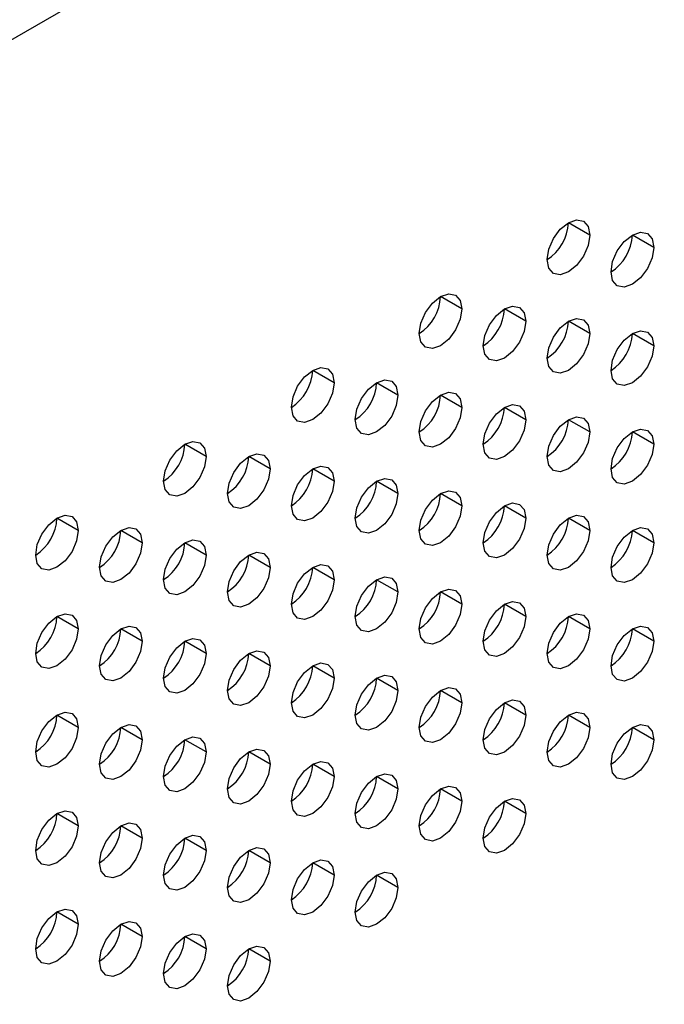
# Model space of a CAD drawing. Header units: millimetres. Extents: x 0 to 1118, y 0 to 864.
# Tile 260 of 304: x 981.29 to 984.85, y 687.21 to 692.65. Entities that reach past the tile are written whole.
import ezdxf

# ---------------------------------------------------------------- set-up
doc = ezdxf.new("R2010")
doc.units = ezdxf.units.MM

msp = doc.modelspace()

# ---------------------------------------------------------------- linework, layer by layer
at = {"color": 7, "linetype": 'Continuous', "lineweight": 25}
for p, q in [((926.2471, 660.7933), (999.9748, 703.3554)), ((984.442, 691.4625), (984.3242, 691.5306)), ((984.7956, 691.3945), (984.6777, 691.4625)), ((983.7349, 691.0543), (983.617, 691.1224)), ((984.0884, 690.9862), (983.9706, 691.0543)), ((984.442, 690.9182), (984.3242, 690.9862)), ((984.7956, 690.8501), (984.6777, 690.9181)), ((983.0278, 690.6461), (982.9099, 690.7142)), ((983.3813, 690.578), (983.2635, 690.6461)), ((983.7349, 690.51), (983.617, 690.578)), ((984.0884, 690.4419), (983.9706, 690.5099)), ((984.442, 690.3738), (984.3242, 690.4418)), ((984.7956, 690.3057), (984.6777, 690.3738)), ((982.3207, 690.2379), (982.2028, 690.306)), ((982.6742, 690.1698), (982.5564, 690.2379)), ((983.0278, 690.1018), (982.9099, 690.1698)), ((983.3813, 690.0337), (983.2635, 690.1017)), ((983.7349, 689.9656), (983.617, 690.0336)), ((984.0884, 689.8975), (983.9706, 689.9656)), ((981.6136, 689.8297), (981.4957, 689.8977)), ((984.442, 689.8294), (984.3242, 689.8975)), ((981.9671, 689.7616), (981.8493, 689.8297)), ((984.7956, 689.7614), (984.6777, 689.8294)), ((982.3207, 689.6936), (982.2028, 689.7616)), ((982.6742, 689.6255), (982.5564, 689.6935)), ((983.0278, 689.5574), (982.9099, 689.6254)), ((983.3813, 689.4893), (983.2635, 689.5574)), ((983.7349, 689.4212), (983.617, 689.4893)), ((984.0884, 689.3532), (983.9706, 689.4212)), ((981.6136, 689.2854), (981.4957, 689.3534)), ((984.442, 689.2851), (984.3242, 689.3531)), ((981.9671, 689.2173), (981.8493, 689.2853)), ((984.7956, 689.217), (984.6777, 689.285)), ((982.3207, 689.1492), (982.2028, 689.2172)), ((982.6742, 689.0811), (982.5564, 689.1492)), ((983.0278, 689.013), (982.9099, 689.0811)), ((983.3813, 688.945), (983.2635, 689.013)), ((983.7349, 688.8769), (983.617, 688.9449)), ((984.0884, 688.8088), (983.9706, 688.8768)), ((981.6136, 688.741), (981.4957, 688.809)), ((984.442, 688.7407), (984.3242, 688.8088)), ((981.9671, 688.6729), (981.8493, 688.7409)), ((984.7956, 688.6726), (984.6777, 688.7407)), ((982.3207, 688.6048), (982.2028, 688.6729)), ((982.6742, 688.5368), (982.5564, 688.6048)), ((983.0278, 688.4687), (982.9099, 688.5367)), ((983.3813, 688.4006), (983.2635, 688.4686)), ((983.7349, 688.3325), (983.617, 688.4006)), ((984.0884, 688.2644), (983.9706, 688.3325)), ((981.6136, 688.1966), (981.4957, 688.2647)), ((981.9671, 688.1286), (981.8493, 688.1966)), ((982.3207, 688.0605), (982.2028, 688.1285)), ((982.6742, 687.9924), (982.5564, 688.0604)), ((983.0278, 687.9243), (982.9099, 687.9924)), ((983.3813, 687.8562), (983.2635, 687.9243)), ((981.6136, 687.6523), (981.4957, 687.7203)), ((981.9671, 687.5842), (981.8493, 687.6522)), ((982.3207, 687.5161), (982.2028, 687.5842)), ((982.6742, 687.448), (982.5564, 687.5161))]:
    msp.add_line(p, q, dxfattribs=at)
at = {"color": 7, "linetype": 'Continuous', "lineweight": 25, "flags": 128}
for points in [[(984.2063, 691.3265), (984.2153, 691.3837), (984.2408, 691.4426), (984.2791, 691.4942), (984.3242, 691.5306), (984.3693, 691.5463), (984.4075, 691.5388), (984.433, 691.5094), (984.442, 691.4625)], [(984.442, 691.4625), (984.433, 691.4053), (984.4075, 691.3464), (984.3693, 691.2948), (984.3242, 691.2584), (984.2791, 691.2427), (984.2408, 691.2502), (984.2153, 691.2796), (984.2063, 691.3265)], [(984.5599, 691.2584), (984.5688, 691.3156), (984.5944, 691.3745), (984.6326, 691.4261), (984.6777, 691.4625), (984.7228, 691.4782), (984.761, 691.4708), (984.7866, 691.4414), (984.7956, 691.3945)], [(984.7956, 691.3945), (984.7866, 691.3372), (984.761, 691.2783), (984.7228, 691.2267), (984.6777, 691.1903), (984.6326, 691.1747), (984.5944, 691.1821), (984.5688, 691.2115), (984.5599, 691.2584)], [(983.4992, 690.9183), (983.5082, 690.9755), (983.5337, 691.0344), (983.5719, 691.086), (983.617, 691.1224), (983.6621, 691.1381), (983.7004, 691.1306), (983.7259, 691.1012), (983.7349, 691.0543)], [(983.7349, 691.0543), (983.7259, 690.9971), (983.7004, 690.9382), (983.6621, 690.8866), (983.617, 690.8502), (983.5719, 690.8345), (983.5337, 690.842), (983.5082, 690.8714), (983.4992, 690.9183)], [(983.8527, 690.8502), (983.8617, 690.9074), (983.8873, 690.9663), (983.9255, 691.0179), (983.9706, 691.0543), (984.0157, 691.07), (984.0539, 691.0626), (984.0795, 691.0331), (984.0884, 690.9862)], [(984.2063, 690.7821), (984.2153, 690.8394), (984.2408, 690.8983), (984.2791, 690.9498), (984.3242, 690.9862), (984.3693, 691.0019), (984.4075, 690.9945), (984.433, 690.9651), (984.442, 690.9182)], [(984.0884, 690.9862), (984.0795, 690.929), (984.0539, 690.8701), (984.0157, 690.8185), (983.9706, 690.7821), (983.9255, 690.7664), (983.8873, 690.7739), (983.8617, 690.8033), (983.8527, 690.8502)], [(984.442, 690.9182), (984.433, 690.8609), (984.4075, 690.802), (984.3693, 690.7504), (984.3242, 690.714), (984.2791, 690.6984), (984.2408, 690.7058), (984.2153, 690.7352), (984.2063, 690.7821)], [(984.5599, 690.714), (984.5688, 690.7713), (984.5944, 690.8302), (984.6326, 690.8818), (984.6777, 690.9181), (984.7228, 690.9338), (984.761, 690.9264), (984.7866, 690.897), (984.7956, 690.8501)], [(984.7956, 690.8501), (984.7866, 690.7928), (984.761, 690.7339), (984.7228, 690.6824), (984.6777, 690.646), (984.6326, 690.6303), (984.5944, 690.6377), (984.5688, 690.6671), (984.5599, 690.714)], [(982.7921, 690.5101), (982.8011, 690.5673), (982.8266, 690.6262), (982.8648, 690.6778), (982.9099, 690.7142), (982.955, 690.7299), (982.9933, 690.7224), (983.0188, 690.693), (983.0278, 690.6461)], [(983.0278, 690.6461), (983.0188, 690.5889), (982.9933, 690.53), (982.955, 690.4784), (982.9099, 690.442), (982.8648, 690.4263), (982.8266, 690.4338), (982.8011, 690.4632), (982.7921, 690.5101)], [(983.1456, 690.442), (983.1546, 690.4992), (983.1802, 690.5581), (983.2184, 690.6097), (983.2635, 690.6461), (983.3086, 690.6618), (983.3468, 690.6543), (983.3724, 690.6249), (983.3813, 690.578)], [(983.3813, 690.578), (983.3724, 690.5208), (983.3468, 690.4619), (983.3086, 690.4103), (983.2635, 690.3739), (983.2184, 690.3582), (983.1802, 690.3657), (983.1546, 690.3951), (983.1456, 690.442)], [(983.4992, 690.3739), (983.5082, 690.4312), (983.5337, 690.4901), (983.5719, 690.5416), (983.617, 690.578), (983.6621, 690.5937), (983.7004, 690.5863), (983.7259, 690.5569), (983.7349, 690.51)], [(983.7349, 690.51), (983.7259, 690.4527), (983.7004, 690.3938), (983.6621, 690.3422), (983.617, 690.3058), (983.5719, 690.2902), (983.5337, 690.2976), (983.5082, 690.327), (983.4992, 690.3739)], [(983.8527, 690.3058), (983.8617, 690.3631), (983.8873, 690.422), (983.9255, 690.4735), (983.9706, 690.5099), (984.0157, 690.5256), (984.0539, 690.5182), (984.0795, 690.4888), (984.0884, 690.4419)], [(984.2063, 690.2377), (984.2153, 690.295), (984.2408, 690.3539), (984.2791, 690.4055), (984.3242, 690.4419), (984.3693, 690.4575), (984.4075, 690.4501), (984.433, 690.4207), (984.442, 690.3738)], [(984.0884, 690.4419), (984.0795, 690.3846), (984.0539, 690.3257), (984.0157, 690.2742), (983.9706, 690.2378), (983.9255, 690.2221), (983.8873, 690.2295), (983.8617, 690.2589), (983.8527, 690.3058)], [(984.442, 690.3738), (984.433, 690.3166), (984.4075, 690.2577), (984.3693, 690.2061), (984.3242, 690.1697), (984.2791, 690.154), (984.2408, 690.1614), (984.2153, 690.1908), (984.2063, 690.2377)], [(984.5599, 690.1697), (984.5688, 690.2269), (984.5944, 690.2858), (984.6326, 690.3374), (984.6777, 690.3738), (984.7228, 690.3895), (984.761, 690.382), (984.7866, 690.3526), (984.7956, 690.3057)], [(982.085, 690.1019), (982.0939, 690.1591), (982.1195, 690.218), (982.1577, 690.2696), (982.2028, 690.306), (982.2479, 690.3217), (982.2862, 690.3142), (982.3117, 690.2848), (982.3207, 690.2379)], [(984.7956, 690.3057), (984.7866, 690.2485), (984.761, 690.1896), (984.7228, 690.138), (984.6777, 690.1016), (984.6326, 690.0859), (984.5944, 690.0934), (984.5688, 690.1228), (984.5599, 690.1697)], [(982.3207, 690.2379), (982.3117, 690.1807), (982.2862, 690.1218), (982.2479, 690.0702), (982.2028, 690.0338), (982.1577, 690.0181), (982.1195, 690.0255), (982.0939, 690.055), (982.085, 690.1019)], [(982.4385, 690.0338), (982.4475, 690.091), (982.4731, 690.1499), (982.5113, 690.2015), (982.5564, 690.2379), (982.6015, 690.2536), (982.6397, 690.2461), (982.6653, 690.2167), (982.6742, 690.1698)], [(982.7921, 689.9657), (982.8011, 690.023), (982.8266, 690.0819), (982.8648, 690.1334), (982.9099, 690.1698), (982.955, 690.1855), (982.9933, 690.1781), (983.0188, 690.1487), (983.0278, 690.1018)], [(982.6742, 690.1698), (982.6653, 690.1126), (982.6397, 690.0537), (982.6015, 690.0021), (982.5564, 689.9657), (982.5113, 689.95), (982.4731, 689.9575), (982.4475, 689.9869), (982.4385, 690.0338)], [(983.0278, 690.1018), (983.0188, 690.0445), (982.9933, 689.9856), (982.955, 689.934), (982.9099, 689.8976), (982.8648, 689.882), (982.8266, 689.8894), (982.8011, 689.9188), (982.7921, 689.9657)], [(983.1456, 689.8976), (983.1546, 689.9549), (983.1802, 690.0138), (983.2184, 690.0653), (983.2635, 690.1017), (983.3086, 690.1174), (983.3468, 690.11), (983.3724, 690.0806), (983.3813, 690.0337)], [(983.3813, 690.0337), (983.3724, 689.9764), (983.3468, 689.9175), (983.3086, 689.866), (983.2635, 689.8296), (983.2184, 689.8139), (983.1802, 689.8213), (983.1546, 689.8507), (983.1456, 689.8976)], [(983.4992, 689.8295), (983.5082, 689.8868), (983.5337, 689.9457), (983.5719, 689.9973), (983.617, 690.0337), (983.6621, 690.0493), (983.7004, 690.0419), (983.7259, 690.0125), (983.7349, 689.9656)], [(983.7349, 689.9656), (983.7259, 689.9083), (983.7004, 689.8494), (983.6621, 689.7979), (983.617, 689.7615), (983.5719, 689.7458), (983.5337, 689.7532), (983.5082, 689.7826), (983.4992, 689.8295)], [(983.8527, 689.7615), (983.8617, 689.8187), (983.8873, 689.8776), (983.9255, 689.9292), (983.9706, 689.9656), (984.0157, 689.9813), (984.0539, 689.9738), (984.0795, 689.9444), (984.0884, 689.8975)], [(981.3779, 689.6936), (981.3868, 689.7509), (981.4124, 689.8098), (981.4506, 689.8614), (981.4957, 689.8978), (981.5408, 689.9134), (981.5791, 689.906), (981.6046, 689.8766), (981.6136, 689.8297)], [(984.2063, 689.6934), (984.2153, 689.7506), (984.2408, 689.8095), (984.2791, 689.8611), (984.3242, 689.8975), (984.3693, 689.9132), (984.4075, 689.9058), (984.433, 689.8763), (984.442, 689.8294)], [(984.0884, 689.8975), (984.0795, 689.8403), (984.0539, 689.7814), (984.0157, 689.7298), (983.9706, 689.6934), (983.9255, 689.6777), (983.8873, 689.6852), (983.8617, 689.7146), (983.8527, 689.7615)], [(981.6136, 689.8297), (981.6046, 689.7725), (981.5791, 689.7136), (981.5408, 689.662), (981.4957, 689.6256), (981.4506, 689.6099), (981.4124, 689.6173), (981.3868, 689.6467), (981.3779, 689.6936)], [(981.7314, 689.6256), (981.7404, 689.6828), (981.7659, 689.7417), (981.8042, 689.7933), (981.8493, 689.8297), (981.8944, 689.8454), (981.9326, 689.8379), (981.9582, 689.8085), (981.9671, 689.7616)], [(984.442, 689.8294), (984.433, 689.7722), (984.4075, 689.7133), (984.3693, 689.6617), (984.3242, 689.6253), (984.2791, 689.6096), (984.2408, 689.6171), (984.2153, 689.6465), (984.2063, 689.6934)], [(984.5599, 689.6253), (984.5688, 689.6826), (984.5944, 689.7415), (984.6326, 689.793), (984.6777, 689.8294), (984.7228, 689.8451), (984.761, 689.8377), (984.7866, 689.8083), (984.7956, 689.7614)], [(981.9671, 689.7616), (981.9582, 689.7044), (981.9326, 689.6455), (981.8944, 689.5939), (981.8493, 689.5575), (981.8042, 689.5418), (981.7659, 689.5493), (981.7404, 689.5787), (981.7314, 689.6256)], [(982.085, 689.5575), (982.0939, 689.6147), (982.1195, 689.6736), (982.1577, 689.7252), (982.2028, 689.7616), (982.2479, 689.7773), (982.2862, 689.7699), (982.3117, 689.7405), (982.3207, 689.6936)], [(984.7956, 689.7614), (984.7866, 689.7041), (984.761, 689.6452), (984.7228, 689.5936), (984.6777, 689.5572), (984.6326, 689.5416), (984.5944, 689.549), (984.5688, 689.5784), (984.5599, 689.6253)], [(982.3207, 689.6936), (982.3117, 689.6363), (982.2862, 689.5774), (982.2479, 689.5258), (982.2028, 689.4894), (982.1577, 689.4738), (982.1195, 689.4812), (982.0939, 689.5106), (982.085, 689.5575)], [(982.4385, 689.4894), (982.4475, 689.5467), (982.4731, 689.6056), (982.5113, 689.6571), (982.5564, 689.6935), (982.6015, 689.7092), (982.6397, 689.7018), (982.6653, 689.6724), (982.6742, 689.6255)], [(982.7921, 689.4213), (982.8011, 689.4786), (982.8266, 689.5375), (982.8648, 689.5891), (982.9099, 689.6255), (982.955, 689.6411), (982.9933, 689.6337), (983.0188, 689.6043), (983.0278, 689.5574)], [(982.6742, 689.6255), (982.6653, 689.5682), (982.6397, 689.5093), (982.6015, 689.4578), (982.5564, 689.4214), (982.5113, 689.4057), (982.4731, 689.4131), (982.4475, 689.4425), (982.4385, 689.4894)], [(983.0278, 689.5574), (983.0188, 689.5001), (982.9933, 689.4412), (982.955, 689.3897), (982.9099, 689.3533), (982.8648, 689.3376), (982.8266, 689.345), (982.8011, 689.3744), (982.7921, 689.4213)], [(983.1456, 689.3533), (983.1546, 689.4105), (983.1802, 689.4694), (983.2184, 689.521), (983.2635, 689.5574), (983.3086, 689.5731), (983.3468, 689.5656), (983.3724, 689.5362), (983.3813, 689.4893)], [(983.3813, 689.4893), (983.3724, 689.4321), (983.3468, 689.3732), (983.3086, 689.3216), (983.2635, 689.2852), (983.2184, 689.2695), (983.1802, 689.277), (983.1546, 689.3064), (983.1456, 689.3533)], [(983.4992, 689.2852), (983.5082, 689.3424), (983.5337, 689.4013), (983.5719, 689.4529), (983.617, 689.4893), (983.6621, 689.505), (983.7004, 689.4975), (983.7259, 689.4681), (983.7349, 689.4212)], [(983.7349, 689.4212), (983.7259, 689.364), (983.7004, 689.3051), (983.6621, 689.2535), (983.617, 689.2171), (983.5719, 689.2014), (983.5337, 689.2089), (983.5082, 689.2383), (983.4992, 689.2852)], [(983.8527, 689.2171), (983.8617, 689.2744), (983.8873, 689.3333), (983.9255, 689.3848), (983.9706, 689.4212), (984.0157, 689.4369), (984.0539, 689.4295), (984.0795, 689.4001), (984.0884, 689.3532)], [(981.3779, 689.1493), (981.3868, 689.2065), (981.4124, 689.2654), (981.4506, 689.317), (981.4957, 689.3534), (981.5408, 689.3691), (981.5791, 689.3617), (981.6046, 689.3323), (981.6136, 689.2854)], [(984.2063, 689.149), (984.2153, 689.2063), (984.2408, 689.2652), (984.2791, 689.3168), (984.3242, 689.3531), (984.3693, 689.3688), (984.4075, 689.3614), (984.433, 689.332), (984.442, 689.2851)], [(984.0884, 689.3532), (984.0795, 689.2959), (984.0539, 689.237), (984.0157, 689.1854), (983.9706, 689.149), (983.9255, 689.1334), (983.8873, 689.1408), (983.8617, 689.1702), (983.8527, 689.2171)], [(981.6136, 689.2854), (981.6046, 689.2281), (981.5791, 689.1692), (981.5408, 689.1176), (981.4957, 689.0812), (981.4506, 689.0656), (981.4124, 689.073), (981.3868, 689.1024), (981.3779, 689.1493)], [(981.7314, 689.0812), (981.7404, 689.1385), (981.7659, 689.1974), (981.8042, 689.2489), (981.8493, 689.2853), (981.8944, 689.301), (981.9326, 689.2936), (981.9582, 689.2642), (981.9671, 689.2173)], [(984.442, 689.2851), (984.433, 689.2278), (984.4075, 689.1689), (984.3693, 689.1174), (984.3242, 689.081), (984.2791, 689.0653), (984.2408, 689.0727), (984.2153, 689.1021), (984.2063, 689.149)], [(984.5599, 689.0809), (984.5688, 689.1382), (984.5944, 689.1971), (984.6326, 689.2487), (984.6777, 689.2851), (984.7228, 689.3007), (984.761, 689.2933), (984.7866, 689.2639), (984.7956, 689.217)], [(981.9671, 689.2173), (981.9582, 689.16), (981.9326, 689.1011), (981.8944, 689.0495), (981.8493, 689.0132), (981.8042, 688.9975), (981.7659, 689.0049), (981.7404, 689.0343), (981.7314, 689.0812)], [(982.085, 689.0131), (982.0939, 689.0704), (982.1195, 689.1293), (982.1577, 689.1809), (982.2028, 689.2173), (982.2479, 689.2329), (982.2862, 689.2255), (982.3117, 689.1961), (982.3207, 689.1492)], [(984.7956, 689.217), (984.7866, 689.1598), (984.761, 689.1009), (984.7228, 689.0493), (984.6777, 689.0129), (984.6326, 688.9972), (984.5944, 689.0046), (984.5688, 689.034), (984.5599, 689.0809)], [(982.3207, 689.1492), (982.3117, 689.0919), (982.2862, 689.033), (982.2479, 688.9815), (982.2028, 688.9451), (982.1577, 688.9294), (982.1195, 688.9368), (982.0939, 688.9662), (982.085, 689.0131)], [(982.4385, 688.9451), (982.4475, 689.0023), (982.4731, 689.0612), (982.5113, 689.1128), (982.5564, 689.1492), (982.6015, 689.1649), (982.6397, 689.1574), (982.6653, 689.128), (982.6742, 689.0811)], [(982.7921, 688.877), (982.8011, 688.9342), (982.8266, 688.9931), (982.8648, 689.0447), (982.9099, 689.0811), (982.955, 689.0968), (982.9933, 689.0893), (983.0188, 689.0599), (983.0278, 689.013)], [(982.6742, 689.0811), (982.6653, 689.0239), (982.6397, 688.965), (982.6015, 688.9134), (982.5564, 688.877), (982.5113, 688.8613), (982.4731, 688.8687), (982.4475, 688.8982), (982.4385, 688.9451)], [(983.0278, 689.013), (983.0188, 688.9558), (982.9933, 688.8969), (982.955, 688.8453), (982.9099, 688.8089), (982.8648, 688.7932), (982.8266, 688.8007), (982.8011, 688.8301), (982.7921, 688.877)], [(983.1456, 688.8089), (983.1546, 688.8662), (983.1802, 688.9251), (983.2184, 688.9766), (983.2635, 689.013), (983.3086, 689.0287), (983.3468, 689.0213), (983.3724, 688.9919), (983.3813, 688.945)], [(983.3813, 688.945), (983.3724, 688.8877), (983.3468, 688.8288), (983.3086, 688.7772), (983.2635, 688.7408), (983.2184, 688.7252), (983.1802, 688.7326), (983.1546, 688.762), (983.1456, 688.8089)], [(983.4992, 688.7408), (983.5082, 688.7981), (983.5337, 688.857), (983.5719, 688.9085), (983.617, 688.9449), (983.6621, 688.9606), (983.7004, 688.9532), (983.7259, 688.9238), (983.7349, 688.8769)], [(983.7349, 688.8769), (983.7259, 688.8196), (983.7004, 688.7607), (983.6621, 688.7092), (983.617, 688.6728), (983.5719, 688.6571), (983.5337, 688.6645), (983.5082, 688.6939), (983.4992, 688.7408)], [(983.8527, 688.6727), (983.8617, 688.73), (983.8873, 688.7889), (983.9255, 688.8405), (983.9706, 688.8769), (984.0157, 688.8925), (984.0539, 688.8851), (984.0795, 688.8557), (984.0884, 688.8088)], [(981.3779, 688.6049), (981.3868, 688.6622), (981.4124, 688.7211), (981.4506, 688.7727), (981.4957, 688.809), (981.5408, 688.8247), (981.5791, 688.8173), (981.6046, 688.7879), (981.6136, 688.741)], [(984.2063, 688.6047), (984.2153, 688.6619), (984.2408, 688.7208), (984.2791, 688.7724), (984.3242, 688.8088), (984.3693, 688.8245), (984.4075, 688.817), (984.433, 688.7876), (984.442, 688.7407)], [(984.0884, 688.8088), (984.0795, 688.7515), (984.0539, 688.6926), (984.0157, 688.6411), (983.9706, 688.6047), (983.9255, 688.589), (983.8873, 688.5964), (983.8617, 688.6258), (983.8527, 688.6727)], [(981.6136, 688.741), (981.6046, 688.6837), (981.5791, 688.6248), (981.5408, 688.5733), (981.4957, 688.5369), (981.4506, 688.5212), (981.4124, 688.5286), (981.3868, 688.558), (981.3779, 688.6049)], [(981.7314, 688.5368), (981.7404, 688.5941), (981.7659, 688.653), (981.8042, 688.7046), (981.8493, 688.741), (981.8944, 688.7566), (981.9326, 688.7492), (981.9582, 688.7198), (981.9671, 688.6729)], [(984.442, 688.7407), (984.433, 688.6835), (984.4075, 688.6246), (984.3693, 688.573), (984.3242, 688.5366), (984.2791, 688.5209), (984.2408, 688.5284), (984.2153, 688.5578), (984.2063, 688.6047)], [(984.5599, 688.5366), (984.5688, 688.5938), (984.5944, 688.6527), (984.6326, 688.7043), (984.6777, 688.7407), (984.7228, 688.7564), (984.761, 688.749), (984.7866, 688.7196), (984.7956, 688.6726)], [(981.9671, 688.6729), (981.9582, 688.6157), (981.9326, 688.5568), (981.8944, 688.5052), (981.8493, 688.4688), (981.8042, 688.4531), (981.7659, 688.4605), (981.7404, 688.4899), (981.7314, 688.5368)], [(982.085, 688.4688), (982.0939, 688.526), (982.1195, 688.5849), (982.1577, 688.6365), (982.2028, 688.6729), (982.2479, 688.6886), (982.2862, 688.6811), (982.3117, 688.6517), (982.3207, 688.6048)], [(984.7956, 688.6726), (984.7866, 688.6154), (984.761, 688.5565), (984.7228, 688.5049), (984.6777, 688.4685), (984.6326, 688.4528), (984.5944, 688.4603), (984.5688, 688.4897), (984.5599, 688.5366)], [(982.3207, 688.6048), (982.3117, 688.5476), (982.2862, 688.4887), (982.2479, 688.4371), (982.2028, 688.4007), (982.1577, 688.385), (982.1195, 688.3925), (982.0939, 688.4219), (982.085, 688.4688)], [(982.4385, 688.4007), (982.4475, 688.4579), (982.4731, 688.5168), (982.5113, 688.5684), (982.5564, 688.6048), (982.6015, 688.6205), (982.6397, 688.6131), (982.6653, 688.5837), (982.6742, 688.5368)], [(982.7921, 688.3326), (982.8011, 688.3899), (982.8266, 688.4488), (982.8648, 688.5003), (982.9099, 688.5367), (982.955, 688.5524), (982.9933, 688.545), (983.0188, 688.5156), (983.0278, 688.4687)], [(982.6742, 688.5368), (982.6653, 688.4795), (982.6397, 688.4206), (982.6015, 688.369), (982.5564, 688.3326), (982.5113, 688.317), (982.4731, 688.3244), (982.4475, 688.3538), (982.4385, 688.4007)], [(983.0278, 688.4687), (983.0188, 688.4114), (982.9933, 688.3525), (982.955, 688.301), (982.9099, 688.2646), (982.8648, 688.2489), (982.8266, 688.2563), (982.8011, 688.2857), (982.7921, 688.3326)], [(983.1456, 688.2645), (983.1546, 688.3218), (983.1802, 688.3807), (983.2184, 688.4323), (983.2635, 688.4687), (983.3086, 688.4843), (983.3468, 688.4769), (983.3724, 688.4475), (983.3813, 688.4006)], [(983.3813, 688.4006), (983.3724, 688.3433), (983.3468, 688.2844), (983.3086, 688.2329), (983.2635, 688.1965), (983.2184, 688.1808), (983.1802, 688.1882), (983.1546, 688.2176), (983.1456, 688.2645)], [(983.4992, 688.1965), (983.5082, 688.2537), (983.5337, 688.3126), (983.5719, 688.3642), (983.617, 688.4006), (983.6621, 688.4163), (983.7004, 688.4088), (983.7259, 688.3794), (983.7349, 688.3325)], [(983.7349, 688.3325), (983.7259, 688.2753), (983.7004, 688.2164), (983.6621, 688.1648), (983.617, 688.1284), (983.5719, 688.1127), (983.5337, 688.1202), (983.5082, 688.1496), (983.4992, 688.1965)], [(983.8527, 688.1284), (983.8617, 688.1856), (983.8873, 688.2445), (983.9255, 688.2961), (983.9706, 688.3325), (984.0157, 688.3482), (984.0539, 688.3407), (984.0795, 688.3113), (984.0884, 688.2644)], [(981.3779, 688.0606), (981.3868, 688.1178), (981.4124, 688.1767), (981.4506, 688.2283), (981.4957, 688.2647), (981.5408, 688.2804), (981.5791, 688.2729), (981.6046, 688.2435), (981.6136, 688.1966)], [(984.0884, 688.2644), (984.0795, 688.2072), (984.0539, 688.1483), (984.0157, 688.0967), (983.9706, 688.0603), (983.9255, 688.0446), (983.8873, 688.0521), (983.8617, 688.0815), (983.8527, 688.1284)], [(981.6136, 688.1966), (981.6046, 688.1394), (981.5791, 688.0805), (981.5408, 688.0289), (981.4957, 687.9925), (981.4506, 687.9768), (981.4124, 687.9843), (981.3868, 688.0137), (981.3779, 688.0606)], [(981.7314, 687.9925), (981.7404, 688.0497), (981.7659, 688.1086), (981.8042, 688.1602), (981.8493, 688.1966), (981.8944, 688.2123), (981.9326, 688.2049), (981.9582, 688.1755), (981.9671, 688.1286)], [(981.9671, 688.1286), (981.9582, 688.0713), (981.9326, 688.0124), (981.8944, 687.9608), (981.8493, 687.9244), (981.8042, 687.9088), (981.7659, 687.9162), (981.7404, 687.9456), (981.7314, 687.9925)], [(982.085, 687.9244), (982.0939, 687.9817), (982.1195, 688.0406), (982.1577, 688.0921), (982.2028, 688.1285), (982.2479, 688.1442), (982.2862, 688.1368), (982.3117, 688.1074), (982.3207, 688.0605)], [(982.3207, 688.0605), (982.3117, 688.0032), (982.2862, 687.9443), (982.2479, 687.8927), (982.2028, 687.8564), (982.1577, 687.8407), (982.1195, 687.8481), (982.0939, 687.8775), (982.085, 687.9244)], [(982.4385, 687.8563), (982.4475, 687.9136), (982.4731, 687.9725), (982.5113, 688.0241), (982.5564, 688.0605), (982.6015, 688.0761), (982.6397, 688.0687), (982.6653, 688.0393), (982.6742, 687.9924)], [(982.7921, 687.7883), (982.8011, 687.8455), (982.8266, 687.9044), (982.8648, 687.956), (982.9099, 687.9924), (982.955, 688.0081), (982.9933, 688.0006), (983.0188, 687.9712), (983.0278, 687.9243)], [(982.6742, 687.9924), (982.6653, 687.9351), (982.6397, 687.8762), (982.6015, 687.8247), (982.5564, 687.7883), (982.5113, 687.7726), (982.4731, 687.78), (982.4475, 687.8094), (982.4385, 687.8563)], [(983.0278, 687.9243), (983.0188, 687.8671), (982.9933, 687.8082), (982.955, 687.7566), (982.9099, 687.7202), (982.8648, 687.7045), (982.8266, 687.7119), (982.8011, 687.7414), (982.7921, 687.7883)], [(983.1456, 687.7202), (983.1546, 687.7774), (983.1802, 687.8363), (983.2184, 687.8879), (983.2635, 687.9243), (983.3086, 687.94), (983.3468, 687.9325), (983.3724, 687.9031), (983.3813, 687.8562)], [(983.3813, 687.8562), (983.3724, 687.799), (983.3468, 687.7401), (983.3086, 687.6885), (983.2635, 687.6521), (983.2184, 687.6364), (983.1802, 687.6439), (983.1546, 687.6733), (983.1456, 687.7202)], [(981.3779, 687.5162), (981.3868, 687.5735), (981.4124, 687.6324), (981.4506, 687.6839), (981.4957, 687.7203), (981.5408, 687.736), (981.5791, 687.7286), (981.6046, 687.6992), (981.6136, 687.6523)], [(981.6136, 687.6523), (981.6046, 687.595), (981.5791, 687.5361), (981.5408, 687.4845), (981.4957, 687.4481), (981.4506, 687.4325), (981.4124, 687.4399), (981.3868, 687.4693), (981.3779, 687.5162)], [(981.7314, 687.4481), (981.7404, 687.5054), (981.7659, 687.5643), (981.8042, 687.6159), (981.8493, 687.6523), (981.8944, 687.6679), (981.9326, 687.6605), (981.9582, 687.6311), (981.9671, 687.5842)], [(981.9671, 687.5842), (981.9582, 687.5269), (981.9326, 687.468), (981.8944, 687.4165), (981.8493, 687.3801), (981.8042, 687.3644), (981.7659, 687.3718), (981.7404, 687.4012), (981.7314, 687.4481)], [(982.085, 687.38), (982.0939, 687.4373), (982.1195, 687.4962), (982.1577, 687.5478), (982.2028, 687.5842), (982.2479, 687.5998), (982.2862, 687.5924), (982.3117, 687.563), (982.3207, 687.5161)], [(982.3207, 687.5161), (982.3117, 687.4589), (982.2862, 687.4), (982.2479, 687.3484), (982.2028, 687.312), (982.1577, 687.2963), (982.1195, 687.3037), (982.0939, 687.3331), (982.085, 687.38)], [(982.4385, 687.312), (982.4475, 687.3692), (982.4731, 687.4281), (982.5113, 687.4797), (982.5564, 687.5161), (982.6015, 687.5318), (982.6397, 687.5243), (982.6653, 687.4949), (982.6742, 687.448)], [(982.6742, 687.448), (982.6653, 687.3908), (982.6397, 687.3319), (982.6015, 687.2803), (982.5564, 687.2439), (982.5113, 687.2282), (982.4731, 687.2357), (982.4475, 687.2651), (982.4385, 687.312)]]:
    msp.add_lwpolyline(points, dxfattribs=at)
at = {"color": 7, "linetype": 'Continuous', "lineweight": 25}
for centre in [(984.0683, 691.5422), (984.4218, 691.4741), (983.3612, 691.134), (983.7147, 691.0659), (984.0683, 690.9978), (984.4218, 690.9298), (982.6541, 690.7258), (983.0076, 690.6577), (983.3612, 690.5896), (983.7147, 690.5216), (984.0683, 690.4535), (984.4218, 690.3854), (981.947, 690.3176), (982.3005, 690.2495), (982.6541, 690.1814), (983.0076, 690.1134), (983.3612, 690.0453), (983.7147, 689.9772), (981.2399, 689.9094), (984.0683, 689.9091), (981.5934, 689.8413), (984.4218, 689.841), (981.947, 689.7732), (982.3005, 689.7052), (982.6541, 689.6371), (983.0076, 689.569), (983.3612, 689.5009), (983.7147, 689.4328), (981.2399, 689.365), (984.0683, 689.3648), (981.5934, 689.297), (984.4218, 689.2967), (981.947, 689.2289), (982.3005, 689.1608), (982.6541, 689.0927), (983.0076, 689.0246), (983.3612, 688.9566), (983.7147, 688.8885), (981.2399, 688.8207), (984.0683, 688.8204), (981.5934, 688.7526), (984.4218, 688.7523), (981.947, 688.6845), (982.3005, 688.6164), (982.6541, 688.5484), (983.0076, 688.4803), (983.3612, 688.4122), (983.7147, 688.3441), (981.2399, 688.2763), (981.5934, 688.2082), (981.947, 688.1402), (982.3005, 688.0721), (982.6541, 688.004), (983.0076, 687.9359), (981.2399, 687.732), (981.5934, 687.6639), (981.947, 687.5958), (982.3005, 687.5277)]:
    msp.add_arc(centre, 0.2561, 302.6055, 357.3945, dxfattribs=at)

doc.saveas('drawing.dxf')
